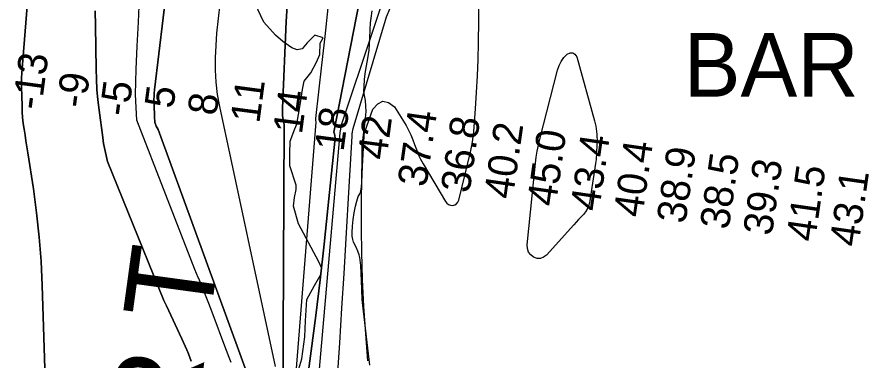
# Model space of a CAD drawing. Extents: x 3161665 to 3199565, y 885729 to 911164.
# Drawn here: x 3177449 to 3179374, y 901805 to 902592 of the extents above; entities that cross this region are included whole.
import ezdxf

# ---------------------------------------------------------------- set-up
doc = ezdxf.new("R2010")
doc.units = 0
for name, color, linetype in [('V-RIVR-EDGE', 7, 'Continuous'), ('V-RIVR-IDEN', 7, 'Continuous'), ('V-RIVR-RANG', 7, 'Continuous'), ('V-SITE-VEGE', 7, 'Continuous'), ('V-TOPO-DPTH', 7, 'Continuous'), ('V-TOPO-MAJR', 7, 'Continuous'), ('V-TOPO-MINR', 7, 'Continuous'), ('V-TOPO-WATR', 7, 'Continuous')]:
    doc.layers.add(name, color=color, linetype=linetype)

msp = doc.modelspace()

# ---------------------------------------------------------------- linework, layer by layer
at = {"layer": 'V-RIVR-EDGE'}
msp.add_lwpolyline([(3178075.1, 901716.7), (3178102.3, 901808.3), (3178109.5, 901858.5), (3178110.6, 901895.2), (3178114, 901944.3), (3178131.3, 901976.7), (3178146, 902002), (3178148.2, 902015.5), (3178141.2, 902030.6), (3178095, 902117.6), (3178083.7, 902158.6), (3178086, 902178.1), (3178089.2, 902196.4), (3178089.8, 902206.7), (3178075.3, 902250.4), (3178074.9, 902279), (3178076, 902307.6), (3178086.3, 902335.6), (3178091.2, 902345.9), (3178098.4, 902390.7), (3178104.4, 902425.7), (3178108.2, 902445.1), (3178122.8, 902464), (3178135.8, 902488.3), (3178144, 902506), (3178144.6, 902531.9), (3178151.6, 902544.3), (3178132.2, 902550.3), (3178114.9, 902532.6), (3178103.5, 902519.1), (3178092.2, 902516.4), (3178079.8, 902521.3), (3178058.8, 902535.9), (3178042.1, 902550.5), (3178015.2, 902579.8), (3177995.3, 902621.9)], dxfattribs=at)
at = {"layer": 'V-SITE-VEGE'}
for points in [[(3178222.3, 902142.9), (3178225.4, 902158.2), (3178228.3, 902169.5), (3178231.9, 902180.7), (3178233.1, 902183.1), (3178235.5, 902186.4), (3178237.3, 902190), (3178239.3, 902201.7), (3178240.1, 902213.4), (3178240.6, 902275.4), (3178241.2, 902296), (3178243, 902315.8), (3178246.8, 902345.5), (3178248.6, 902360.4), (3178249.7, 902375.2), (3178249.6, 902387.9), (3178248.5, 902400.5), (3178245.2, 902416.1), (3178244.9, 902424), (3178245.2, 902431.9), (3178246.5, 902449.6), (3178248.5, 902467.3), (3178254.7, 902501.1), (3178256.6, 902516.2), (3178258.3, 902543), (3178259.1, 902563.2), (3178260, 902578.2), (3178261.2, 902589.4), (3178264.1, 902606)], [(3178258.1, 901793.7), (3178242.5, 901930.7), (3178241.2, 901944.3), (3178240, 901968.3), (3178238.9, 902004.4), (3178237.7, 902022.4), (3178235.5, 902040.3), (3178234.1, 902046.4), (3178230.8, 902055.3), (3178227.1, 902064), (3178221.3, 902076), (3178219.7, 902081.5), (3178218.3, 902089.7), (3178218, 902097.9), (3178218.4, 902112.7), (3178219.9, 902127.5), (3178222.3, 902142.9)]]:
    msp.add_lwpolyline(points, dxfattribs=at)
at = {"layer": 'V-TOPO-DPTH'}
for points in [[(3177990.5, 901738.5), (3177772.8, 902334), (3177770.6, 902337.9), (3177768.6, 902341.9), (3177767, 902346.1), (3177765.8, 902350.3), (3177765.1, 902354.7), (3177764.7, 902359.1), (3177763.6, 902395.5), (3177763.5, 902402.9), (3177763.7, 902410.3), (3177764.2, 902417.6), (3177764.9, 902425), (3177834.3, 903003.6)], [(3177834.3, 903003.6), (3177764.9, 902425), (3177764.2, 902417.6), (3177763.7, 902410.3), (3177763.5, 902402.9), (3177763.6, 902395.5), (3177764.7, 902359.1), (3177765.1, 902354.7), (3177765.8, 902350.3), (3177767, 902346.1), (3177768.6, 902341.9), (3177770.6, 902337.9), (3177772.8, 902334), (3177990.5, 901738.5)], [(3178298.5, 902954.7), (3178176.1, 902328.1), (3178177.8, 902324), (3178178.5, 902319.5), (3178178.6, 902314.8), (3178162.5, 902152.7), (3178153.9, 902071), (3178144.7, 901989.3), (3178134.6, 901907.8), (3178124, 901826.3), (3178112.3, 901741.2), (3178106.9, 901702.4), (3178101.5, 901663.6), (3178095.9, 901624.8), (3178090.2, 901586), (3178033.3, 901200.4), (3178025.8, 901149)], [(3177514.4, 901739.1), (3177507.2, 901976.8), (3177504.5, 902032.2), (3177500.5, 902087.6), (3177494.4, 902142.8), (3177486.9, 902197.8), (3177474.1, 902280.8), (3177472, 902294.3), (3177469.9, 902307.7), (3177467.8, 902321.1), (3177465.7, 902334.5), (3177463.8, 902347.9), (3177462.4, 902361.4), (3177461.4, 902374.9), (3177460.9, 902388.4), (3177460, 902431.5), (3177459.9, 902442.2), (3177460.1, 902452.8), (3177460.5, 902463.5), (3177461.2, 902474.1), (3177479.5, 902703.3)], [(3177479.5, 902703.3), (3177461.2, 902474.1), (3177460.5, 902463.5), (3177460.1, 902452.8), (3177459.9, 902442.2), (3177460, 902431.5), (3177460.9, 902388.4), (3177461.4, 902374.9), (3177462.4, 902361.4), (3177463.8, 902347.9), (3177465.7, 902334.5), (3177467.8, 902321.1), (3177469.9, 902307.7), (3177472, 902294.3), (3177474.1, 902280.8), (3177486.9, 902197.8), (3177494.4, 902142.8), (3177500.5, 902087.6), (3177504.5, 902032.2), (3177507.2, 901976.8), (3177514.4, 901739.1)], [(3178025.8, 901149), (3177982.2, 901149.4), (3178005.2, 901320.8), (3178013.2, 901378.8), (3178021.2, 901436.8), (3178029.5, 901494.8), (3178037.9, 901552.7), (3178050.4, 901637.6), (3178052.6, 901653.1), (3178054.8, 901668.6), (3178056.9, 901684.2), (3178058.9, 901699.7), (3178061.8, 902346.3), (3178061.2, 902348.7), (3178059.6, 902357.2), (3178058.4, 902365.7), (3178057.9, 902374.2), (3178058, 902382.9), (3178066.8, 902581.7), (3178073.7, 902689.5)], [(3178058.9, 901699.7), (3178061.8, 902346.3), (3178061.2, 902348.7), (3178059.6, 902357.2), (3178058.4, 902365.7), (3178057.9, 902374.2), (3178058, 902382.9), (3178066.8, 902581.7), (3178073.7, 902689.5)], [(3177629, 902605.9), (3177629.4, 902572), (3177630.8, 902472.7), (3177631.5, 902449.1), (3177632.8, 902425.5), (3177634.9, 902402), (3177637.6, 902378.5), (3177646, 902315.5), (3177648.1, 902301.7), (3177650.6, 902288), (3177653.6, 902274.3), (3177657, 902260.8), (3177786.1, 901942.3), (3177792.3, 901929.9), (3177827.7, 901854.3), (3177831.5, 901845.8), (3177835.2, 901837.3), (3177838.8, 901828.7), (3177842.3, 901820.1), (3177845.5, 901811.4), (3177848.5, 901802.7)], [(3177629, 902605.9), (3177629.4, 902572), (3177630.8, 902472.7), (3177631.5, 902449.1), (3177632.8, 902425.5), (3177634.9, 902402), (3177637.6, 902378.5), (3177646, 902315.5), (3177648.1, 902301.7), (3177650.6, 902288), (3177653.6, 902274.3), (3177657, 902260.8), (3177786.1, 901942.3), (3177792.3, 901929.9), (3177827.7, 901854.3), (3177831.5, 901845.8), (3177835.2, 901837.3), (3177838.8, 901828.7), (3177842.3, 901820.1), (3177845.5, 901811.4), (3177848.5, 901802.7)]]:
    msp.add_lwpolyline(points, dxfattribs=at)
at = {"layer": 'V-TOPO-MAJR'}
msp.add_lwpolyline([(3178253.9, 901803.9), (3178248.9, 901866), (3178244.7, 901928.2), (3178242, 901990.4), (3178240.3, 902052.6), (3178239.5, 902104.8), (3178239.2, 902141), (3178239.5, 902177.2), (3178240.4, 902213.4), (3178241.9, 902249.6), (3178245.4, 902319.8), (3178245.8, 902324.1), (3178246.8, 902328.4), (3178265.3, 902380.7), (3178276.6, 902393), (3178288.5, 902399), (3178301.3, 902395.6), (3178314.9, 902386), (3178341.4, 902343.1), (3178347.3, 902332.6), (3178352.7, 902321.8), (3178357.2, 902310.7), (3178361.2, 902299.3), (3178365.1, 902287.9), (3178369.5, 902276.7), (3178374.8, 902265.8), (3178380.5, 902255.2), (3178431.6, 902168.7), (3178435, 902164.8), (3178438.8, 902161.8), (3178443.5, 902160.3), (3178448.6, 902159.8), (3178453.5, 902161.2), (3178457.5, 902163.5), (3178460.4, 902167.1), (3178462.6, 902171.7), (3178489, 902281.8), (3178491.6, 902293.6), (3178493.7, 902305.6), (3178495.4, 902317.6), (3178496.6, 902329.7), (3178500.6, 902381.1), (3178503.1, 902418.9), (3178505.3, 902456.8), (3178506.7, 902494.7), (3178507.6, 902532.6), (3178507.7, 902538.1), (3178508.2, 902578.7), (3178508.5, 902619.3)], dxfattribs=at)
at = {"layer": 'V-TOPO-MINR'}
for points in [[(3178140.4, 901758.3), (3178189.6, 902317), (3178190, 902320.5), (3178190.3, 902324), (3178190.7, 902327.5), (3178191.1, 902331.1), (3178191.6, 902334.5), (3178192.2, 902338), (3178192.9, 902341.5), (3178193.7, 902344.9), (3178481.4, 903206.6)], [(3177990.5, 901738.5), (3177772.8, 902334), (3177770.6, 902337.9), (3177768.6, 902341.9), (3177767, 902346.1), (3177765.8, 902350.3), (3177765.1, 902354.7), (3177764.7, 902359.1), (3177763.6, 902395.5), (3177763.5, 902402.9), (3177763.7, 902410.3), (3177764.2, 902417.6), (3177764.9, 902425), (3177834.3, 903003.6)], [(3178112.3, 901741.2), (3178124, 901826.3), (3178134.6, 901907.8), (3178144.7, 901989.3), (3178153.9, 902071), (3178162.5, 902152.7), (3178178.6, 902314.8), (3178178.5, 902319.5), (3178177.8, 902324), (3178176.1, 902328.1), (3178298.5, 902954.7)], [(3177479.5, 902703.3), (3177461.2, 902474.1), (3177460.5, 902463.5), (3177460.1, 902452.8), (3177459.9, 902442.2), (3177460, 902431.5), (3177460.9, 902388.4), (3177461.4, 902374.9), (3177462.4, 902361.4), (3177463.8, 902347.9), (3177465.7, 902334.5), (3177467.8, 902321.1), (3177469.9, 902307.7), (3177472, 902294.3), (3177474.1, 902280.8), (3177486.9, 902197.8), (3177494.4, 902142.8), (3177500.5, 902087.6), (3177504.5, 902032.2), (3177507.2, 901976.8), (3177514.4, 901739.1)], [(3178042.5, 901790.9), (3177914.3, 902386.8), (3177909.5, 902414.3), (3177906.2, 902442.2), (3177904.9, 902470.3), (3177904.5, 902498.4), (3177905.8, 902526.5), (3177908, 902554.6), (3177922.6, 902690.1)], [(3177940.4, 901799.8), (3177937.2, 901807.6), (3177934.2, 901815.4), (3177931.2, 901823.3), (3177928.2, 901831.1), (3177896.9, 901915.4), (3177889.5, 901934.9), (3177881.9, 901954.3), (3177874.1, 901973.6), (3177866.1, 901992.8), (3177865.2, 901994.9), (3177857.3, 902012.9), (3177724.5, 902355.6), (3177722.6, 902384.7), (3177721.5, 902413.9), (3177721.6, 902443.1), (3177722.4, 902472.3), (3177724.9, 902524.8), (3177727.7, 902580.3), (3177730.6, 902635.8)], [(3177848.5, 901802.7), (3177845.5, 901811.4), (3177842.3, 901820.1), (3177838.8, 901828.7), (3177835.2, 901837.3), (3177831.5, 901845.8), (3177827.7, 901854.3), (3177792.3, 901929.9), (3177786.1, 901942.3), (3177657, 902260.8), (3177653.6, 902274.3), (3177650.6, 902288), (3177648.1, 902301.7), (3177646, 902315.5), (3177637.6, 902378.5), (3177634.9, 902402), (3177632.8, 902425.5), (3177631.5, 902449.1), (3177630.8, 902472.7), (3177629.4, 902572), (3177629, 902605.9)], [(3177951.3, 900514.7), (3177966.8, 900817.3), (3177968.2, 900839.7), (3177969.9, 900862), (3177972.1, 900884.2), (3177974.6, 900906.5), (3177993.9, 901062.5), (3178006.7, 901162.8), (3178019.9, 901262.9), (3178033.7, 901363), (3178048, 901463), (3178069.9, 901612.4), (3178073.8, 901639.3), (3178077.6, 901666.1), (3178081.4, 901693), (3178085.1, 901719.9), (3178135.3, 902351), (3178134.8, 902355.2), (3178134.8, 902359.5), (3178148.5, 902481.7), (3178155.9, 902547.2), (3178163.2, 902612.7)], [(3178180.6, 901709.5), (3178189.4, 901844.9), (3178194.4, 901924.6), (3178199.4, 902004.3), (3178204.1, 902083.9), (3178208.8, 902163.6), (3178217.6, 902318.4), (3178217.8, 902320.7), (3178218.2, 902325.3), (3178218.4, 902327.6), (3178219.2, 902332.2), (3178220.3, 902336.6), (3178296.9, 902592.2), (3178304.8, 902612.4)], [(3178736.7, 902127.5), (3178731.3, 902121.6), (3178725.9, 902115.7), (3178663.6, 902045.9), (3178656.8, 902041), (3178649.6, 902038.2), (3178642, 902038.5), (3178634, 902041), (3178627.3, 902046.6), (3178622.4, 902053.1), (3178619.9, 902060.9), (3178619.2, 902069.6), (3178638.4, 902257.2), (3178640.1, 902270.9), (3178642.3, 902284.6), (3178645, 902298.1), (3178648.2, 902311.6), (3178689.1, 902470.3), (3178692.7, 902480.6), (3178697.4, 902490.2), (3178703.6, 902498.9), (3178710.9, 902506.9), (3178717.7, 902509.7), (3178723.8, 902510), (3178728.8, 902506.5), (3178733.1, 902500.6), (3178773.5, 902353.9), (3178775, 902347.8), (3178776.3, 902341.8), (3178777.4, 902335.6), (3178778.3, 902329.4), (3178778.9, 902323.2), (3178779.3, 902317), (3178779.4, 902310.8), (3178779.3, 902304.6), (3178778, 902275.5), (3178777.7, 902270.5), (3178777.3, 902265.6), (3178776.7, 902260.7), (3178776, 902255.8), (3178761.8, 902166.2), (3178759.9, 902158.6), (3178757.1, 902151.5), (3178752.9, 902145), (3178748, 902139), (3178742.3, 902133.3), (3178736.7, 902127.5)]]:
    msp.add_lwpolyline(points, dxfattribs=at)
at = {"layer": 'V-TOPO-WATR'}
msp.add_lwpolyline([(3178073.7, 902689.5), (3178066.8, 902581.7), (3178058, 902382.9), (3178057.9, 902374.2), (3178058.4, 902365.7), (3178059.6, 902357.2), (3178061.2, 902348.7), (3178061.8, 902346.3), (3178058.9, 901699.7)], dxfattribs=at)

# ---------------------------------------------------------------- texts
at = {"layer": 'V-RIVR-IDEN'}
msp.add_text('BAR', height=146, dxfattribs=at).set_placement((3178978.1, 902409.2))
msp.add_text('F O R T', height=200, rotation=82.207, dxfattribs=at).set_placement((3177783.9, 901106.6))
at = {"layer": 'V-RIVR-RANG'}
for s, rotation, p in [('-13', 82.4361, (3177504.7, 902377)), ('-9', 82.4361, (3177606.2, 902381.3)), ('-5', 82.4361, (3177704.5, 902362.4)), ('5', 82.4361, (3177807.8, 902380.4)), ('11', 82.4361, (3178005, 902346.5)), ('8', 82.4361, (3177906.5, 902364.1)), ('14', 82.4361, (3178102.6, 902321.5)), ('18', 82.4361, (3178198, 902282)), ('37.4', 81.8383, (3178387.9, 902200.5)), ('42', 82.4361, (3178296.4, 902262.5)), ('36.8', 81.8383, (3178486.9, 902186.6)), ('40.2', 81.8383, (3178586, 902172.6)), ('45.0', 81.8383, (3178684.6, 902155.8)), ('43.4', 81.8383, (3178784, 902144.7)), ('40.4', 81.8383, (3178883, 902130.7)), ('38.9', 81.8383, (3178982, 902116.5)), ('38.5', 81.8383, (3179081.1, 902102.8)), ('39.3', 81.8383, (3179180.1, 902088.9)), ('41.5', 81.8383, (3179279.1, 902074.9)), ('43.1', 81.8383, (3179378.5, 902063.3))]:
    msp.add_text(s, height=67, rotation=rotation, dxfattribs=at).set_placement(p)

doc.saveas('drawing.dxf')
